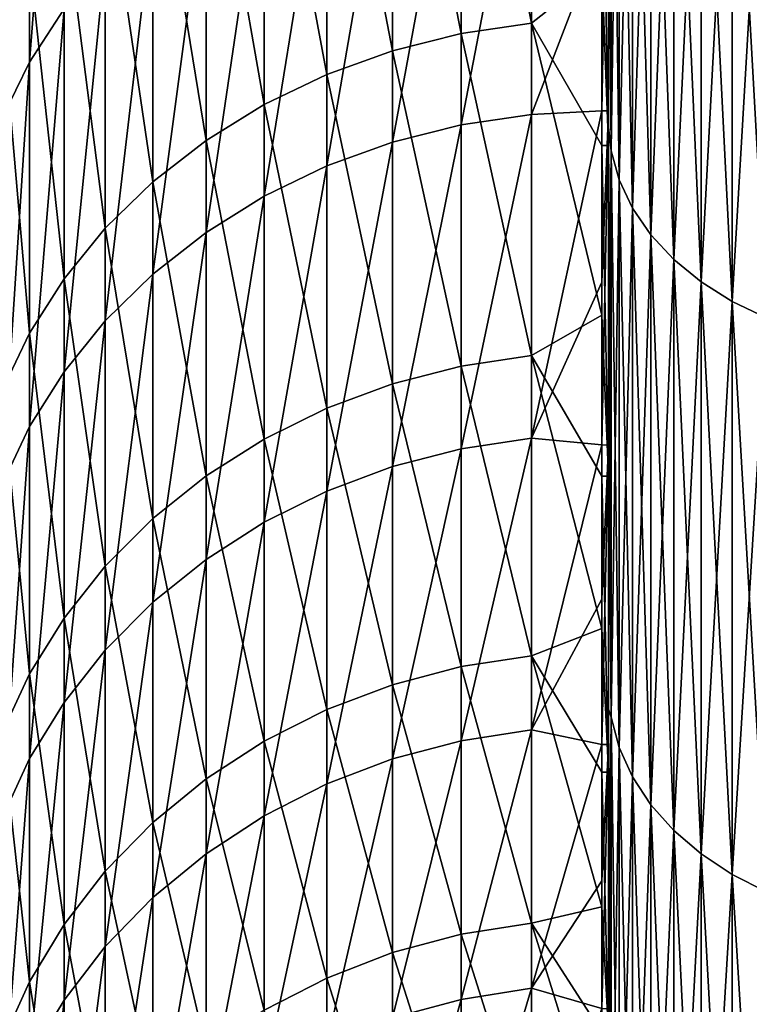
# Model space of a CAD drawing. Header units: metres. Extents: x -2 to 78, y -85 to 85.
# Tile 291 of 500: x 38.48 to 39.63, y 7.29 to 8.84. Entities that reach past the tile are written whole.
import ezdxf

# ---------------------------------------------------------------- set-up
doc = ezdxf.new("R2010")
doc.units = ezdxf.units.M
doc.layers.add('solid_20004802', color=7, linetype='CONTINUOUS')

msp = doc.modelspace()

# ---------------------------------------------------------------- linework, layer by layer
at = {"layer": 'solid_20004802'}
for points in [[(39.410625, 8.667634, -18.851988), (39.410625, 16.456549, -18.728268), (39.410625, 17.452639, -19.306816)], [(39.410625, 9.143723, -19.328205), (39.410625, 8.667634, -18.851988), (39.410625, 17.452639, -19.306816)], [(39.410625, 8.203449, 18.363955), (39.410625, 16.553608, 18.787746), (39.410625, 15.585903, 18.16288)], [(39.410625, 8.667665, 18.852022), (39.410625, 9.143756, 19.328238), (39.410625, 16.553608, 18.787746)], [(39.410625, 8.203449, 18.363955), (39.410625, 8.667665, 18.852022), (39.410625, 16.553608, 18.787746)], [(39.410625, 8.203419, -18.363922), (39.410625, 15.492423, -18.098614), (39.410625, 16.456549, -18.728268)], [(39.410625, 8.667634, -18.851988), (39.410625, 8.203419, -18.363922), (39.410625, 16.456549, -18.728268)], [(39.410625, 7.751904, 17.864861), (39.410625, 15.585903, 18.16288), (39.410625, 14.652249, 17.488192)], [(39.410625, 7.751904, 17.864861), (39.410625, 8.203449, 18.363955), (39.410625, 15.585903, 18.16288)], [(39.410625, 7.751874, -17.864828), (39.410625, 14.562243, -17.419146), (39.410625, 15.492423, -18.098614)], [(39.410625, 8.203419, -18.363922), (39.410625, 7.751874, -17.864828), (39.410625, 15.492423, -18.098614)], [(39.410625, 7.312713, 17.354364), (39.410625, 14.652249, 17.488192), (39.410625, 13.755481, 16.765829)], [(39.410625, 7.312713, 17.354364), (39.410625, 7.751904, 17.864861), (39.410625, 14.652249, 17.488192)], [(39.410625, 6.886259, -16.832952), (39.410625, 13.668921, -16.691898), (39.410625, 14.562243, -17.419146)], [(39.410625, 7.312685, -17.354332), (39.410625, 6.886259, -16.832952), (39.410625, 14.562243, -17.419146)], [(39.410625, 7.751874, -17.864828), (39.410625, 7.312685, -17.354332), (39.410625, 14.562243, -17.419146)], [(39.410625, 6.473318, 16.30155), (39.410625, 13.755481, 16.765829), (39.410625, 12.897441, 15.997272)], [(39.410625, 6.886285, 16.832985), (39.410625, 7.312713, 17.354364), (39.410625, 13.755481, 16.765829)], [(39.410625, 6.473318, 16.30155), (39.410625, 6.886285, 16.832985), (39.410625, 13.755481, 16.765829)], [(39.410625, 6.473292, -16.301516), (39.410625, 12.815165, -15.919174), (39.410625, 13.668921, -16.691898)], [(39.410625, 6.886259, -16.832952), (39.410625, 6.473292, -16.301516), (39.410625, 13.668921, -16.691898)], [(39.410625, 6.073484, 15.759623), (39.410625, 12.897441, 15.997272), (39.410625, 12.080826, 15.184835)], [(39.410625, 6.073484, 15.759623), (39.410625, 6.473318, 16.30155), (39.410625, 12.897441, 15.997272)], [(39.410625, 5.687201, -15.207808), (39.410625, 12.002728, -15.102559), (39.410625, 12.815165, -15.919174)], [(39.410625, 6.07346, -15.759588), (39.410625, 5.687201, -15.207808), (39.410625, 12.815165, -15.919174)], [(39.410625, 6.473292, -16.301516), (39.410625, 6.07346, -15.759588), (39.410625, 12.815165, -15.919174)], [(39.410625, 5.315141, 14.647038), (39.410625, 12.080826, 15.184835), (39.410625, 11.308102, 14.331079)], [(39.410625, 5.687225, 15.207843), (39.410625, 6.073484, 15.759623), (39.410625, 12.080826, 15.184835)], [(39.410625, 5.315141, 14.647038), (39.410625, 5.687225, 15.207843), (39.410625, 12.080826, 15.184835)], [(39.410625, 5.315118, -14.647001), (39.410625, 11.234172, -14.244519), (39.410625, 12.002728, -15.102559)], [(39.410625, 5.687201, -15.207808), (39.410625, 5.315118, -14.647001), (39.410625, 12.002728, -15.102559)], [(39.410625, 4.956917, 14.076723), (39.410625, 11.308102, 14.331079), (39.410625, 10.580853, 13.437757)], [(39.410625, 4.956917, 14.076723), (39.410625, 5.315141, 14.647038), (39.410625, 11.308102, 14.331079)], [(39.410625, 4.612976, -13.497613), (39.410625, 10.511808, -13.347751), (39.410625, 11.234172, -14.244519)], [(39.410625, 4.956894, -14.076686), (39.410625, 4.612976, -13.497613), (39.410625, 11.234172, -14.244519)], [(39.410625, 5.315118, -14.647001), (39.410625, 4.956894, -14.076686), (39.410625, 11.234172, -14.244519)], [(39.410625, 4.283877, 12.910615), (39.410625, 10.580853, 13.437757), (39.410625, 9.901386, 12.507577)], [(39.410625, 4.612997, 13.497651), (39.410625, 4.956917, 14.076723), (39.410625, 10.580853, 13.437757)], [(39.410625, 4.283877, 12.910615), (39.410625, 4.612997, 13.497651), (39.410625, 10.580853, 13.437757)], [(39.410625, 4.283856, -12.910577), (39.410625, 9.837121, -12.414097), (39.410625, 10.511808, -13.347751)], [(39.410625, 4.612976, -13.497613), (39.410625, 4.283856, -12.910577), (39.410625, 10.511808, -13.347751)], [(39.410625, 3.969273, 12.315113), (39.410625, 9.901386, 12.507577), (39.410625, 9.271935, 11.54379)], [(39.410625, 3.969273, 12.315113), (39.410625, 4.283877, 12.910615), (39.410625, 9.901386, 12.507577)], [(39.410625, 3.669589, -11.711946), (39.410625, 9.212254, -11.446392), (39.410625, 9.837121, -12.414097)], [(39.410625, 3.969252, -12.315074), (39.410625, 3.669589, -11.711946), (39.410625, 9.837121, -12.414097)], [(39.410625, 4.283856, -12.910577), (39.410625, 3.969252, -12.315074), (39.410625, 9.837121, -12.414097)], [(39.414875, 9.566522, 19.82077), (39.410625, 9.143756, 19.328238), (39.414875, 8.630439, 18.90704)], [(39.414875, 9.566522, -19.82077), (39.414875, 8.630439, -18.90704), (39.410625, 9.143723, -19.328205)], [(39.427567, 8.584635, -18.95175), (39.414875, 8.630439, -18.90704), (39.414875, 9.566522, -19.82077)], [(39.427567, 9.522931, -19.867641), (39.427567, 8.584635, -18.95175), (39.414875, 9.566522, -19.82077)], [(39.414875, 9.566522, 19.82077), (39.414875, 8.630439, 18.90704), (39.427567, 9.522931, 19.867641)], [(39.414875, 8.630439, 18.90704), (39.427567, 8.584635, 18.95175), (39.427567, 9.522931, 19.867641)], [(39.44849, 8.540404, -18.994925), (39.427567, 8.584635, -18.95175), (39.427567, 9.522931, -19.867641)], [(39.44849, 9.480838, -19.912903), (39.44849, 8.540404, -18.994925), (39.427567, 9.522931, -19.867641)], [(39.427567, 9.522931, 19.867641), (39.427567, 8.584635, 18.95175), (39.44849, 9.480838, 19.912903)], [(38.553516, 9.473737, 12.711022), (38.499176, 9.392743, 12.766593), (38.499176, 8.770008, 11.807765)], [(38.553516, 8.853713, 11.756369), (38.553516, 9.473737, 12.711022), (38.499176, 8.770008, 11.807765)], [(39.427567, 8.584635, 18.95175), (39.44849, 8.540404, 18.994925), (39.44849, 9.480838, 19.912903)], [(39.47728, 8.4985, -19.03583), (39.44849, 8.540404, -18.994925), (39.44849, 9.480838, -19.912903)], [(39.47728, 9.440958, -19.955784), (39.47728, 8.4985, -19.03583), (39.44849, 9.480838, -19.912903)], [(39.44849, 9.480838, 19.912903), (39.44849, 8.540404, 18.994925), (39.47728, 9.440958, 19.955784)], [(39.44849, 8.540404, 18.994925), (39.47728, 8.4985, 19.03583), (39.47728, 9.440958, 19.955784)], [(39.513454, 8.459636, -19.073765), (39.47728, 8.4985, -19.03583), (39.47728, 9.440958, -19.955784)], [(39.513454, 9.403973, -19.995552), (39.513454, 8.459636, -19.073765), (39.47728, 9.440958, -19.955784)], [(39.47728, 9.440958, 19.955784), (39.47728, 8.4985, 19.03583), (39.513454, 9.403973, 19.995552)], [(39.47728, 8.4985, 19.03583), (39.513454, 8.459636, 19.073765), (39.513454, 9.403973, 19.995552)], [(39.556393, 8.424473, -19.108088), (39.513454, 8.459636, -19.073765), (39.513454, 9.403973, -19.995552)], [(39.556393, 9.370509, -20.031534), (39.556393, 8.424473, -19.108088), (39.513454, 9.403973, -19.995552)], [(39.513454, 9.403973, 19.995552), (39.513454, 8.459636, 19.073765), (39.556393, 9.370509, 20.031534)], [(38.499176, 9.392743, 12.766593), (38.456192, 9.307238, 12.825259), (38.456192, 8.681641, 11.862025)], [(38.499176, 8.770008, 11.807765), (38.499176, 9.392743, 12.766593), (38.456192, 8.681641, 11.862025)], [(39.289375, 9.403127, -11.765476), (39.289375, 8.831084, -10.808458), (39.178684, 9.387358, -11.775453)], [(39.289375, 9.403127, -11.765476), (39.400002, 8.919112, -10.950786), (39.289375, 8.831084, -10.808458)], [(39.178684, 9.387358, -11.775453), (39.178684, 8.81483, -10.817624), (39.070782, 9.361204, -11.791999)], [(39.289375, 8.831084, -10.808458), (39.178684, 8.81483, -10.817624), (39.178684, 9.387358, -11.775453)], [(39.070782, 9.361204, -11.791999), (39.070782, 8.787871, -10.832825), (38.967026, 9.324995, -11.814907)], [(39.178684, 8.81483, -10.817624), (39.070782, 8.787871, -10.832825), (39.070782, 9.361204, -11.791999)], [(39.513454, 8.459636, 19.073765), (39.556393, 8.424473, 19.108088), (39.556393, 9.370509, 20.031534)], [(39.605366, 8.393612, -19.138212), (39.556393, 8.424473, -19.108088), (39.556393, 9.370509, -20.031534)], [(39.605366, 9.341139, -20.063114), (39.605366, 8.393612, -19.138212), (39.556393, 9.370509, -20.031534)], [(39.556393, 9.370509, 20.031534), (39.556393, 8.424473, 19.108088), (39.605366, 9.341139, 20.063114)], [(39.556393, 8.424473, 19.108088), (39.605366, 8.393612, 19.138212), (39.605366, 9.341139, 20.063114)], [(39.659534, 8.367577, -19.163626), (39.605366, 8.393612, -19.138212), (39.605366, 9.341139, -20.063114)], [(39.659534, 9.316362, -20.089756), (39.659534, 8.367577, -19.163626), (39.605366, 9.341139, -20.063114)], [(39.605366, 9.341139, 20.063114), (39.605366, 8.393612, 19.138212), (39.659534, 9.316362, 20.089756)], [(38.967026, 9.324995, -11.814907), (38.967026, 8.750549, -10.853868), (38.868729, 9.279187, -11.843887)], [(39.070782, 8.787871, -10.832825), (38.967026, 8.750549, -10.853868), (38.967026, 9.324995, -11.814907)], [(39.605366, 8.393612, 19.138212), (39.659534, 8.367577, 19.163626), (39.659534, 9.316362, 20.089756)], [(38.868729, 9.279187, -11.843887), (38.868729, 8.703333, -10.880492), (38.777126, 9.224359, -11.878575)], [(38.967026, 8.750549, -10.853868), (38.868729, 8.703333, -10.880492), (38.868729, 9.279187, -11.843887)], [(39.410625, 9.271935, 11.54379), (39.400002, 8.975898, 11.049141), (39.400002, 8.693184, 10.547361)], [(39.410625, 9.271935, 11.54379), (39.400002, 8.693184, 10.547361), (39.410625, 8.693184, 10.547361)], [(39.410625, 3.385271, 11.101955), (39.410625, 9.271935, 11.54379), (39.410625, 8.693184, 10.547361)], [(39.410625, 3.669609, 11.711987), (39.410625, 3.969273, 12.315113), (39.410625, 9.271935, 11.54379)], [(39.410625, 3.385271, 11.101955), (39.410625, 3.669609, 11.711987), (39.410625, 9.271935, 11.54379)], [(39.178684, 8.671421, 10.559251), (39.289375, 9.246948, 11.514911), (39.178684, 9.231047, 11.524674)], [(39.289375, 8.687798, 10.550304), (39.289375, 9.246948, 11.514911), (39.178684, 8.671421, 10.559251)], [(39.400002, 8.975898, 11.049141), (39.289375, 9.246948, 11.514911), (39.289375, 8.687798, 10.550304)], [(38.777126, 9.224359, -11.878575), (38.777126, 8.646817, -10.912358), (38.693371, 9.161199, -11.918533)], [(38.868729, 8.703333, -10.880492), (38.777126, 8.646817, -10.912358), (38.777126, 9.224359, -11.878575)], [(39.178684, 9.231047, 11.524674), (39.070782, 9.204673, 11.540869), (39.070782, 8.644261, 10.574088)], [(39.178684, 9.231047, 11.524674), (39.070782, 8.644261, 10.574088), (39.178684, 8.671421, 10.559251)], [(39.070782, 9.204673, 11.540869), (38.967026, 9.16816, 11.563289), (38.967026, 8.60666, 10.59463)], [(39.070782, 9.204673, 11.540869), (38.967026, 8.60666, 10.59463), (39.070782, 8.644261, 10.574088)], [(39.410625, 8.639069, -10.447662), (39.400002, 8.919112, -10.950786), (39.400002, 9.212309, -11.446512)], [(39.410625, 9.212254, -11.446392), (39.410625, 8.639069, -10.447662), (39.400002, 9.212309, -11.446512)], [(39.410625, 3.115995, -10.484462), (39.410625, 8.639069, -10.447662), (39.410625, 9.212254, -11.446392)], [(39.410625, 3.385252, -11.101913), (39.410625, 3.115995, -10.484462), (39.410625, 9.212254, -11.446392)], [(39.410625, 3.669589, -11.711946), (39.410625, 3.385252, -11.101913), (39.410625, 9.212254, -11.446392)], [(38.693371, 9.161199, -11.918533), (38.693371, 8.581715, -10.949067), (38.618519, 9.090505, -11.963259)], [(38.777126, 8.646817, -10.912358), (38.693371, 8.581715, -10.949067), (38.693371, 9.161199, -11.918533)], [(38.967026, 9.16816, 11.563289), (38.868729, 9.121968, 11.591652), (38.868729, 8.559091, 10.620618)], [(38.967026, 9.16816, 11.563289), (38.868729, 8.559091, 10.620618), (38.967026, 8.60666, 10.59463)], [(39.414875, 8.630439, 18.90704), (39.410625, 9.143756, 19.328238), (39.410625, 8.667665, 18.852022)], [(39.414875, 8.630439, -18.90704), (39.410625, 8.667634, -18.851988), (39.410625, 9.143723, -19.328205)], [(38.868729, 9.121968, 11.591652), (38.777126, 9.066679, 11.625601), (38.777126, 8.502152, 10.651723)], [(38.868729, 9.121968, 11.591652), (38.777126, 8.502152, 10.651723), (38.868729, 8.559091, 10.620618)], [(38.618519, 9.090505, -11.963259), (38.618519, 8.508845, -10.990154), (38.553516, 9.013166, -12.012188)], [(38.693371, 8.581715, -10.949067), (38.618519, 8.508845, -10.990154), (38.618519, 9.090505, -11.963259)], [(38.777126, 9.066679, 11.625601), (38.693371, 9.002989, 11.664708), (38.693371, 8.436563, 10.687554)], [(38.777126, 9.066679, 11.625601), (38.693371, 8.436563, 10.687554), (38.777126, 8.502152, 10.651723)], [(38.553516, 9.013166, -12.012188), (38.553516, 8.429129, -11.035103), (38.499176, 8.930159, -12.064703)], [(38.618519, 8.508845, -10.990154), (38.553516, 8.429129, -11.035103), (38.553516, 9.013166, -12.012188)], [(38.693371, 9.002989, 11.664708), (38.618519, 8.931701, 11.708482), (38.618519, 8.36315, 10.72766)], [(38.693371, 9.002989, 11.664708), (38.618519, 8.36315, 10.72766), (38.693371, 8.436563, 10.687554)], [(39.400002, 8.975898, 11.049141), (39.289375, 8.687798, 10.550304), (39.400002, 8.693184, 10.547361)], [(38.499176, 8.930159, -12.064703), (38.499176, 8.343568, -11.083346), (38.456192, 8.842527, -12.120144)], [(38.553516, 8.429129, -11.035103), (38.499176, 8.343568, -11.083346), (38.499176, 8.930159, -12.064703)], [(38.618519, 8.931701, 11.708482), (38.553516, 8.853713, 11.756369), (38.553516, 8.282837, 10.771536)], [(38.618519, 8.931701, 11.708482), (38.553516, 8.282837, 10.771536), (38.618519, 8.36315, 10.72766)], [(39.289375, 8.831084, -10.808458), (39.400002, 8.919112, -10.950786), (39.400002, 8.638992, -10.447554)], [(39.410625, 8.639069, -10.447662), (39.400002, 8.638992, -10.447554), (39.400002, 8.919112, -10.950786)], [(38.553516, 8.853713, 11.756369), (38.499176, 8.770008, 11.807765), (38.499176, 8.196636, 10.818627)], [(38.553516, 8.853713, 11.756369), (38.499176, 8.196636, 10.818627), (38.553516, 8.282837, 10.771536)], [(38.499176, 8.343568, -11.083346), (38.456192, 8.253241, -11.134277), (38.456192, 8.842527, -12.120144)], [(39.289375, 8.831084, -10.808458), (39.289375, 8.308249, -9.823696), (39.178684, 8.81483, -10.817624)], [(39.289375, 8.831084, -10.808458), (39.400002, 8.638992, -10.447554), (39.400002, 8.372142, -9.937161)], [(39.289375, 8.831084, -10.808458), (39.400002, 8.372142, -9.937161), (39.289375, 8.308249, -9.823696)], [(39.178684, 8.81483, -10.817624), (39.178684, 8.291551, -9.832026), (39.070782, 8.787871, -10.832825)], [(39.289375, 8.308249, -9.823696), (39.178684, 8.291551, -9.832026), (39.178684, 8.81483, -10.817624)], [(39.070782, 8.787871, -10.832825), (39.070782, 8.263857, -9.845842), (38.967026, 8.750549, -10.853868)], [(39.178684, 8.291551, -9.832026), (39.070782, 8.263857, -9.845842), (39.070782, 8.787871, -10.832825)], [(38.499176, 8.770008, 11.807765), (38.456192, 8.681641, 11.862025), (38.456192, 8.105634, 10.868341)], [(38.499176, 8.770008, 11.807765), (38.456192, 8.105634, 10.868341), (38.499176, 8.196636, 10.818627)], [(38.967026, 8.750549, -10.853868), (38.967026, 8.225516, -9.864969), (38.868729, 8.703333, -10.880492)], [(39.070782, 8.263857, -9.845842), (38.967026, 8.225516, -9.864969), (38.967026, 8.750549, -10.853868)], [(38.868729, 8.703333, -10.880492), (38.868729, 8.177011, -9.889167), (38.777126, 8.646817, -10.912358)], [(38.967026, 8.225516, -9.864969), (38.868729, 8.177011, -9.889167), (38.868729, 8.703333, -10.880492)], [(39.289375, 8.17822, 9.558617), (39.400002, 8.693184, 10.547361), (39.289375, 8.687798, 10.550304)], [(39.289375, 8.17822, 9.558617), (39.400002, 8.423702, 10.038354), (39.400002, 8.693184, 10.547361)], [(39.400002, 8.423702, 10.038354), (39.410625, 8.693184, 10.547361), (39.400002, 8.693184, 10.547361)], [(39.400002, 8.423702, 10.038354), (39.400002, 8.167637, 9.522467), (39.410625, 8.693184, 10.547361)], [(39.410625, 8.167418, 9.521988), (39.410625, 8.693184, 10.547361), (39.400002, 8.167637, 9.522467)], [(39.410625, 3.116013, 10.484505), (39.410625, 8.693184, 10.547361), (39.410625, 8.167418, 9.521988)], [(39.410625, 3.116013, 10.484505), (39.410625, 3.385271, 11.101955), (39.410625, 8.693184, 10.547361)], [(39.289375, 8.17822, 9.558617), (39.289375, 8.687798, 10.550304), (39.178684, 8.161412, 9.566722)], [(39.178684, 8.161412, 9.566722), (39.289375, 8.687798, 10.550304), (39.178684, 8.671421, 10.559251)], [(39.070782, 8.133535, 9.580164), (39.178684, 8.671421, 10.559251), (39.070782, 8.644261, 10.574088)], [(39.178684, 8.161412, 9.566722), (39.178684, 8.671421, 10.559251), (39.070782, 8.133535, 9.580164)], [(39.414875, 8.630439, 18.90704), (39.410625, 8.667665, 18.852022), (39.410625, 8.203449, 18.363955)], [(39.414875, 7.739595, -17.949152), (39.410625, 8.203419, -18.363922), (39.410625, 8.667634, -18.851988)], [(39.414875, 8.630439, -18.90704), (39.414875, 7.739595, -17.949152), (39.410625, 8.667634, -18.851988)], [(38.777126, 8.646817, -10.912358), (38.777126, 8.118955, -9.91813), (38.693371, 8.581715, -10.949067)], [(38.868729, 8.177011, -9.889167), (38.777126, 8.118955, -9.91813), (38.777126, 8.646817, -10.912358)], [(38.967026, 8.094942, 9.598775), (39.070782, 8.644261, 10.574088), (38.967026, 8.60666, 10.59463)], [(39.070782, 8.133535, 9.580164), (39.070782, 8.644261, 10.574088), (38.967026, 8.094942, 9.598775)], [(39.410625, 8.639069, -10.447662), (39.410625, 8.118743, -9.419959), (39.400002, 8.638992, -10.447554)], [(39.410625, 8.118743, -9.419959), (39.400002, 8.372142, -9.937161), (39.400002, 8.638992, -10.447554)], [(39.410625, 2.862236, -9.860598), (39.410625, 8.118743, -9.419959), (39.410625, 8.639069, -10.447662)], [(39.410625, 3.115995, -10.484462), (39.410625, 2.862236, -9.860598), (39.410625, 8.639069, -10.447662)], [(39.414875, 8.630439, 18.90704), (39.410625, 8.203449, 18.363955), (39.414875, 7.739595, 17.949152)], [(39.427567, 7.691685, -17.991598), (39.414875, 7.739595, -17.949152), (39.414875, 8.630439, -18.90704)], [(39.427567, 8.584635, -18.95175), (39.427567, 7.691685, -17.991598), (39.414875, 8.630439, -18.90704)], [(39.414875, 8.630439, 18.90704), (39.414875, 7.739595, 17.949152), (39.427567, 8.584635, 18.95175)], [(38.868729, 8.046117, 9.62232), (38.967026, 8.60666, 10.59463), (38.868729, 8.559091, 10.620618)], [(38.967026, 8.094942, 9.598775), (38.967026, 8.60666, 10.59463), (38.868729, 8.046117, 9.62232)], [(39.414875, 7.739595, 17.949152), (39.427567, 7.691685, 17.991598), (39.427567, 8.584635, 18.95175)], [(39.44849, 7.64542, -18.032585), (39.427567, 7.691685, -17.991598), (39.427567, 8.584635, -18.95175)], [(39.44849, 8.540404, -18.994925), (39.44849, 7.64542, -18.032585), (39.427567, 8.584635, -18.95175)], [(39.427567, 8.584635, 18.95175), (39.427567, 7.691685, 17.991598), (39.44849, 8.540404, 18.994925)], [(38.693371, 8.581715, -10.949067), (38.693371, 8.052076, -9.951493), (38.618519, 8.508845, -10.990154)], [(38.777126, 8.118955, -9.91813), (38.693371, 8.052076, -9.951493), (38.693371, 8.581715, -10.949067)], [(38.777126, 7.987677, 9.650501), (38.868729, 8.559091, 10.620618), (38.777126, 8.502152, 10.651723)], [(38.868729, 8.046117, 9.62232), (38.868729, 8.559091, 10.620618), (38.777126, 7.987677, 9.650501)], [(39.427567, 7.691685, 17.991598), (39.44849, 7.64542, 18.032585), (39.44849, 8.540404, 18.994925)], [(39.47728, 7.601588, -18.071417), (39.44849, 7.64542, -18.032585), (39.44849, 8.540404, -18.994925)], [(39.47728, 8.4985, -19.03583), (39.47728, 7.601588, -18.071417), (39.44849, 8.540404, -18.994925)], [(39.44849, 8.540404, 18.994925), (39.44849, 7.64542, 18.032585), (39.47728, 8.4985, 19.03583)], [(38.618519, 8.508845, -10.990154), (38.618519, 7.97722, -9.988837), (38.553516, 8.429129, -11.035103)], [(38.693371, 8.052076, -9.951493), (38.618519, 7.97722, -9.988837), (38.618519, 8.508845, -10.990154)], [(38.693371, 7.920357, 9.682965), (38.777126, 8.502152, 10.651723), (38.693371, 8.436563, 10.687554)], [(38.777126, 7.987677, 9.650501), (38.777126, 8.502152, 10.651723), (38.693371, 7.920357, 9.682965)], [(39.44849, 7.64542, 18.032585), (39.47728, 7.601588, 18.071417), (39.47728, 8.4985, 19.03583)], [(39.513454, 7.560936, -18.107431), (39.47728, 7.601588, -18.071417), (39.47728, 8.4985, -19.03583)], [(39.513454, 8.459636, -19.073765), (39.513454, 7.560936, -18.107431), (39.47728, 8.4985, -19.03583)], [(39.47728, 8.4985, 19.03583), (39.47728, 7.601588, 18.071417), (39.513454, 8.459636, 19.073765)], [(39.47728, 7.601588, 18.071417), (39.513454, 7.560936, 18.107431), (39.513454, 8.459636, 19.073765)], [(39.556393, 7.524157, -18.140015), (39.513454, 7.560936, -18.107431), (39.513454, 8.459636, -19.073765)], [(39.556393, 8.424473, -19.108088), (39.556393, 7.524157, -18.140015), (39.513454, 8.459636, -19.073765)], [(39.513454, 8.459636, 19.073765), (39.513454, 7.560936, 18.107431), (39.556393, 8.424473, 19.108088)], [(38.553516, 8.429129, -11.035103), (38.553516, 7.895329, -10.029691), (38.499176, 8.343568, -11.083346)], [(38.618519, 7.97722, -9.988837), (38.553516, 7.895329, -10.029691), (38.553516, 8.429129, -11.035103)], [(38.618519, 7.845006, 9.719301), (38.693371, 8.436563, 10.687554), (38.618519, 8.36315, 10.72766)], [(38.693371, 7.920357, 9.682965), (38.693371, 8.436563, 10.687554), (38.618519, 7.845006, 9.719301)], [(39.289375, 8.17822, 9.558617), (39.400002, 8.167637, 9.522467), (39.400002, 8.423702, 10.038354)], [(39.513454, 7.560936, 18.107431), (39.556393, 7.524157, 18.140015), (39.556393, 8.424473, 19.108088)], [(39.605366, 7.491876, -18.168613), (39.556393, 7.524157, -18.140015), (39.556393, 8.424473, -19.108088)], [(39.605366, 8.393612, -19.138212), (39.605366, 7.491876, -18.168613), (39.556393, 8.424473, -19.108088)], [(39.556393, 8.424473, 19.108088), (39.556393, 7.524157, 18.140015), (39.605366, 8.393612, 19.138212)], [(39.556393, 7.524157, 18.140015), (39.605366, 7.491876, 18.168613), (39.605366, 8.393612, 19.138212)], [(39.659534, 7.464644, -18.192738), (39.605366, 7.491876, -18.168613), (39.605366, 8.393612, -19.138212)], [(39.659534, 8.367577, -19.163626), (39.659534, 7.464644, -18.192738), (39.605366, 8.393612, -19.138212)], [(39.605366, 8.393612, 19.138212), (39.605366, 7.491876, 18.168613), (39.659534, 8.367577, 19.163626)], [(39.289375, 8.308249, -9.823696), (39.400002, 8.372142, -9.937161), (39.400002, 8.118743, -9.419959)], [(39.410625, 8.118743, -9.419959), (39.400002, 8.118743, -9.419959), (39.400002, 8.372142, -9.937161)], [(39.605366, 7.491876, 18.168613), (39.659534, 7.464644, 18.192738), (39.659534, 8.367577, 19.163626)], [(38.553516, 7.762574, 9.759052), (38.618519, 8.36315, 10.72766), (38.553516, 8.282837, 10.771536)], [(38.618519, 7.845006, 9.719301), (38.618519, 8.36315, 10.72766), (38.553516, 7.762574, 9.759052)], [(38.499176, 8.343568, -11.083346), (38.499176, 7.807434, -10.07354), (38.456192, 8.253241, -11.134277)], [(38.553516, 7.895329, -10.029691), (38.499176, 7.807434, -10.07354), (38.499176, 8.343568, -11.083346)], [(39.289375, 8.308249, -9.823696), (39.289375, 7.83596, -8.813717), (39.178684, 8.291551, -9.832026)], [(39.289375, 8.308249, -9.823696), (39.400002, 8.118743, -9.419959), (39.400002, 7.87897, -8.8963)], [(39.289375, 8.308249, -9.823696), (39.400002, 7.87897, -8.8963), (39.289375, 7.83596, -8.813717)], [(39.178684, 8.291551, -9.832026), (39.178684, 7.818862, -8.821191), (39.070782, 8.263857, -9.845842)], [(39.289375, 7.83596, -8.813717), (39.178684, 7.818862, -8.821191), (39.178684, 8.291551, -9.832026)], [(38.499176, 7.674099, 9.801718), (38.553516, 8.282837, 10.771536), (38.499176, 8.196636, 10.818627)], [(38.553516, 7.762574, 9.759052), (38.553516, 8.282837, 10.771536), (38.499176, 7.674099, 9.801718)], [(39.070782, 8.263857, -9.845842), (39.070782, 7.790504, -8.833586), (38.967026, 8.225516, -9.864969)], [(39.178684, 7.818862, -8.821191), (39.070782, 7.790504, -8.833586), (39.070782, 8.263857, -9.845842)], [(38.499176, 7.807434, -10.07354), (38.456192, 7.714643, -10.11983), (38.456192, 8.253241, -11.134277)], [(38.967026, 8.225516, -9.864969), (38.967026, 7.751244, -8.850746), (38.868729, 8.177011, -9.889167)], [(39.070782, 7.790504, -8.833586), (38.967026, 7.751244, -8.850746), (38.967026, 8.225516, -9.864969)], [(38.456192, 7.580696, 9.846759), (38.499176, 8.196636, 10.818627), (38.456192, 8.105634, 10.868341)], [(38.499176, 7.674099, 9.801718), (38.499176, 8.196636, 10.818627), (38.456192, 7.580696, 9.846759)], [(39.414875, 7.739595, 17.949152), (39.410625, 8.203449, 18.363955), (39.410625, 7.751904, 17.864861)], [(39.414875, 7.739595, -17.949152), (39.410625, 7.751874, -17.864828), (39.410625, 8.203419, -18.363922)], [(38.868729, 8.177011, -9.889167), (38.868729, 7.701576, -8.872457), (38.777126, 8.118955, -9.91813)], [(38.967026, 7.751244, -8.850746), (38.868729, 7.701576, -8.872457), (38.868729, 8.177011, -9.889167)], [(39.289375, 8.17822, 9.558617), (39.178684, 8.161412, 9.566722), (39.178684, 7.702328, 8.549635)], [(39.289375, 7.719525, 8.542391), (39.289375, 8.17822, 9.558617), (39.178684, 7.702328, 8.549635)], [(39.289375, 7.719525, 8.542391), (39.400002, 8.167637, 9.522467), (39.289375, 8.17822, 9.558617)], [(39.289375, 7.719525, 8.542391), (39.400002, 7.925164, 9.000052), (39.400002, 8.167637, 9.522467)], [(39.410625, 8.167418, 9.521988), (39.400002, 8.167637, 9.522467), (39.400002, 7.925164, 9.000052)], [(39.410625, 8.167418, 9.521988), (39.400002, 7.925164, 9.000052), (39.400002, 7.696449, 8.471471)], [(39.410625, 7.696514, 8.471586), (39.410625, 8.167418, 9.521988), (39.400002, 7.696449, 8.471471)], [(39.410625, 2.624311, 9.231076), (39.410625, 8.167418, 9.521988), (39.410625, 7.696514, 8.471586)], [(39.410625, 2.862254, 9.860642), (39.410625, 3.116013, 10.484505), (39.410625, 8.167418, 9.521988)], [(39.410625, 2.624311, 9.231076), (39.410625, 2.862254, 9.860642), (39.410625, 8.167418, 9.521988)], [(39.178684, 8.161412, 9.566722), (39.070782, 8.133535, 9.580164), (39.070782, 7.673807, 8.561648)], [(39.178684, 7.702328, 8.549635), (39.178684, 8.161412, 9.566722), (39.070782, 7.673807, 8.561648)], [(39.070782, 8.133535, 9.580164), (38.967026, 8.094942, 9.598775), (38.967026, 7.63432, 8.57828)], [(39.070782, 7.673807, 8.561648), (39.070782, 8.133535, 9.580164), (38.967026, 7.63432, 8.57828)], [(38.777126, 8.118955, -9.91813), (38.777126, 7.642127, -8.898441), (38.693371, 8.052076, -9.951493)], [(38.868729, 7.701576, -8.872457), (38.777126, 7.642127, -8.898441), (38.777126, 8.118955, -9.91813)], [(39.410625, 7.652951, -8.366417), (39.400002, 7.87897, -8.8963), (39.400002, 8.118743, -9.419959)], [(39.410625, 8.118743, -9.419959), (39.410625, 7.652951, -8.366417), (39.400002, 8.118743, -9.419959)], [(39.410625, 2.401965, -8.595258), (39.410625, 7.652951, -8.366417), (39.410625, 8.118743, -9.419959)], [(39.410625, 2.624294, -9.231031), (39.410625, 2.401965, -8.595258), (39.410625, 8.118743, -9.419959)], [(39.410625, 2.862236, -9.860598), (39.410625, 2.624294, -9.231031), (39.410625, 8.118743, -9.419959)], [(38.967026, 8.094942, 9.598775), (38.868729, 8.046117, 9.62232), (38.868729, 7.584365, 8.599322)], [(38.967026, 7.63432, 8.57828), (38.967026, 8.094942, 9.598775), (38.868729, 7.584365, 8.599322)], [(38.693371, 8.052076, -9.951493), (38.693371, 7.573645, -8.928375), (38.618519, 7.97722, -9.988837)], [(38.777126, 7.642127, -8.898441), (38.693371, 7.573645, -8.928375), (38.693371, 8.052076, -9.951493)], [(38.868729, 8.046117, 9.62232), (38.777126, 7.987677, 9.650501), (38.777126, 7.524572, 8.624508)], [(38.868729, 7.584365, 8.599322), (38.868729, 8.046117, 9.62232), (38.777126, 7.524572, 8.624508)], [(38.777126, 7.987677, 9.650501), (38.693371, 7.920357, 9.682965), (38.693371, 7.455695, 8.65352)], [(38.777126, 7.524572, 8.624508), (38.777126, 7.987677, 9.650501), (38.693371, 7.455695, 8.65352)], [(38.618519, 7.97722, -9.988837), (38.618519, 7.496993, -8.96188), (38.553516, 7.895329, -10.029691)], [(38.693371, 7.573645, -8.928375), (38.618519, 7.496993, -8.96188), (38.618519, 7.97722, -9.988837)], [(38.693371, 7.920357, 9.682965), (38.618519, 7.845006, 9.719301), (38.618519, 7.378601, 8.685993)], [(38.693371, 7.455695, 8.65352), (38.693371, 7.920357, 9.682965), (38.618519, 7.378601, 8.685993)], [(39.289375, 7.719525, 8.542391), (39.400002, 7.696449, 8.471471), (39.400002, 7.925164, 9.000052)], [(38.553516, 7.895329, -10.029691), (38.553516, 7.413137, -8.998533), (38.499176, 7.807434, -10.07354)], [(38.618519, 7.496993, -8.96188), (38.553516, 7.413137, -8.998533), (38.553516, 7.895329, -10.029691)], [(39.289375, 7.83596, -8.813717), (39.400002, 7.87897, -8.8963), (39.400002, 7.652987, -8.366545)], [(39.410625, 7.652951, -8.366417), (39.400002, 7.652987, -8.366545), (39.400002, 7.87897, -8.8963)], [(38.618519, 7.845006, 9.719301), (38.553516, 7.762574, 9.759052), (38.553516, 7.294261, 8.721518)], [(38.618519, 7.378601, 8.685993), (38.618519, 7.845006, 9.719301), (38.553516, 7.294261, 8.721518)], [(39.289375, 7.83596, -8.813717), (39.289375, 7.415433, -7.781113), (39.178684, 7.818862, -8.821191)], [(39.289375, 7.83596, -8.813717), (39.400002, 7.652987, -8.366545), (39.400002, 7.440949, -7.831055)], [(39.289375, 7.83596, -8.813717), (39.400002, 7.440949, -7.831055), (39.289375, 7.415433, -7.781113)], [(39.178684, 7.818862, -8.821191), (39.178684, 7.397978, -7.787711), (39.070782, 7.790504, -8.833586)], [(39.289375, 7.415433, -7.781113), (39.178684, 7.397978, -7.787711), (39.178684, 7.818862, -8.821191)], [(38.499176, 7.807434, -10.07354), (38.499176, 7.323134, -9.037873), (38.456192, 7.714643, -10.11983)], [(38.553516, 7.413137, -8.998533), (38.499176, 7.323134, -9.037873), (38.499176, 7.807434, -10.07354)], [(39.070782, 7.790504, -8.833586), (39.070782, 7.369029, -7.798654), (38.967026, 7.751244, -8.850746)], [(39.178684, 7.397978, -7.787711), (39.070782, 7.369029, -7.798654), (39.070782, 7.790504, -8.833586)], [(38.553516, 7.762574, 9.759052), (38.499176, 7.674099, 9.801718), (38.499176, 7.203738, 8.759647)], [(38.553516, 7.294261, 8.721518), (38.553516, 7.762574, 9.759052), (38.499176, 7.203738, 8.759647)], [(38.967026, 7.751244, -8.850746), (38.967026, 7.32895, -7.813804), (38.868729, 7.701576, -8.872457)], [(39.070782, 7.369029, -7.798654), (38.967026, 7.32895, -7.813804), (38.967026, 7.751244, -8.850746)], [(39.414875, 7.739595, 17.949152), (39.410625, 7.751904, 17.864861), (39.410625, 7.312713, 17.354364)], [(39.414875, 6.89607, -16.949343), (39.410625, 7.312685, -17.354332), (39.410625, 7.751874, -17.864828)], [(39.414875, 7.739595, -17.949152), (39.414875, 6.89607, -16.949343), (39.410625, 7.751874, -17.864828)], [(39.414875, 7.739595, 17.949152), (39.410625, 7.312713, 17.354364), (39.414875, 6.89607, 16.949343)], [(39.427567, 6.846165, -16.989424), (39.414875, 6.89607, -16.949343), (39.414875, 7.739595, -17.949152)], [(39.427567, 7.691685, -17.991598), (39.427567, 6.846165, -16.989424), (39.414875, 7.739595, -17.949152)], [(39.414875, 7.739595, 17.949152), (39.414875, 6.89607, 16.949343), (39.427567, 7.691685, 17.991598)], [(39.289375, 7.719525, 8.542391), (39.178684, 7.702328, 8.549635), (39.178684, 7.295348, 7.510601)], [(39.289375, 7.31289, 7.504238), (39.289375, 7.719525, 8.542391), (39.178684, 7.295348, 7.510601)], [(39.289375, 7.31289, 7.504238), (39.400002, 7.696449, 8.471471), (39.289375, 7.719525, 8.542391)], [(38.499176, 7.323134, -9.037873), (38.456192, 7.228119, -9.079405), (38.456192, 7.714643, -10.11983)], [(38.868729, 7.701576, -8.872457), (38.868729, 7.278246, -7.83297), (38.777126, 7.642127, -8.898441)], [(38.967026, 7.32895, -7.813804), (38.868729, 7.278246, -7.83297), (38.868729, 7.701576, -8.872457)], [(39.178684, 7.702328, 8.549635), (39.070782, 7.673807, 8.561648), (39.070782, 7.266255, 7.521155)], [(39.178684, 7.295348, 7.510601), (39.178684, 7.702328, 8.549635), (39.070782, 7.266255, 7.521155)], [(39.289375, 7.31289, 7.504238), (39.400002, 7.481649, 7.937082), (39.400002, 7.696449, 8.471471)], [(39.410625, 7.696514, 8.471586), (39.400002, 7.481649, 7.937082), (39.400002, 7.280911, 7.397255)], [(39.410625, 7.280911, 7.397255), (39.410625, 7.696514, 8.471586), (39.400002, 7.280911, 7.397255)], [(39.410625, 7.696514, 8.471586), (39.400002, 7.696449, 8.471471), (39.400002, 7.481649, 7.937082)], [(39.410625, 2.195605, 7.954359), (39.410625, 7.696514, 8.471586), (39.410625, 7.280911, 7.397255)], [(39.410625, 2.40198, 8.595302), (39.410625, 2.624311, 9.231076), (39.410625, 7.696514, 8.471586)], [(39.410625, 2.195605, 7.954359), (39.410625, 2.40198, 8.595302), (39.410625, 7.696514, 8.471586)], [(39.414875, 6.89607, 16.949343), (39.427567, 6.846165, 16.989424), (39.427567, 7.691685, 17.991598)], [(39.44849, 6.797974, -17.028128), (39.427567, 6.846165, -16.989424), (39.427567, 7.691685, -17.991598)], [(39.44849, 7.64542, -18.032585), (39.44849, 6.797974, -17.028128), (39.427567, 7.691685, -17.991598)], [(39.427567, 7.691685, 17.991598), (39.427567, 6.846165, 16.989424), (39.44849, 7.64542, 18.032585)], [(38.499176, 7.674099, 9.801718), (38.456192, 7.580696, 9.846759), (38.456192, 7.108174, 8.7999)], [(38.499176, 7.203738, 8.759647), (38.499176, 7.674099, 9.801718), (38.456192, 7.108174, 8.7999)], [(39.070782, 7.673807, 8.561648), (38.967026, 7.63432, 8.57828), (38.967026, 7.225976, 7.535766)], [(39.070782, 7.266255, 7.521155), (39.070782, 7.673807, 8.561648), (38.967026, 7.225976, 7.535766)], [(38.777126, 7.642127, -8.898441), (38.777126, 7.217557, -7.855911), (38.693371, 7.573645, -8.928375)], [(38.868729, 7.278246, -7.83297), (38.777126, 7.217557, -7.855911), (38.777126, 7.642127, -8.898441)], [(39.410625, 7.243059, -7.290317), (39.400002, 7.440949, -7.831055), (39.400002, 7.652987, -8.366545)], [(39.410625, 7.652951, -8.366417), (39.410625, 7.243059, -7.290317), (39.400002, 7.652987, -8.366545)], [(39.410625, 2.005388, -7.3088), (39.410625, 7.243059, -7.290317), (39.410625, 7.652951, -8.366417)], [(39.410625, 2.195591, -7.954315), (39.410625, 2.005388, -7.3088), (39.410625, 7.652951, -8.366417)], [(39.410625, 2.401965, -8.595258), (39.410625, 2.195591, -7.954315), (39.410625, 7.652951, -8.366417)], [(39.427567, 6.846165, 16.989424), (39.44849, 6.797974, 17.028128), (39.44849, 7.64542, 18.032585)], [(39.47728, 6.752317, -17.064796), (39.44849, 6.797974, -17.028128), (39.44849, 7.64542, -18.032585)], [(39.47728, 7.601588, -18.071417), (39.47728, 6.752317, -17.064796), (39.44849, 7.64542, -18.032585)], [(39.44849, 7.64542, 18.032585), (39.44849, 6.797974, 17.028128), (39.47728, 7.601588, 18.071417)], [(38.967026, 7.63432, 8.57828), (38.868729, 7.584365, 8.599322), (38.868729, 7.17502, 7.55425)], [(38.967026, 7.225976, 7.535766), (38.967026, 7.63432, 8.57828), (38.868729, 7.17502, 7.55425)], [(39.44849, 6.797974, 17.028128), (39.47728, 6.752317, 17.064796), (39.47728, 7.601588, 18.071417)], [(39.513454, 6.709973, -17.098804), (39.47728, 6.752317, -17.064796), (39.47728, 7.601588, -18.071417)], [(39.513454, 7.560936, -18.107431), (39.513454, 6.709973, -17.098804), (39.47728, 7.601588, -18.071417)], [(39.47728, 7.601588, 18.071417), (39.47728, 6.752317, 17.064796), (39.513454, 7.560936, 18.107431)], [(38.868729, 7.584365, 8.599322), (38.777126, 7.524572, 8.624508), (38.777126, 7.114028, 7.576375)], [(38.868729, 7.17502, 7.55425), (38.868729, 7.584365, 8.599322), (38.777126, 7.114028, 7.576375)], [(38.693371, 7.573645, -8.928375), (38.693371, 7.147647, -7.882338), (38.618519, 7.496993, -8.96188)], [(38.777126, 7.217557, -7.855911), (38.693371, 7.147647, -7.882338), (38.693371, 7.573645, -8.928375)], [(39.47728, 6.752317, 17.064796), (39.513454, 6.709973, 17.098804), (39.513454, 7.560936, 18.107431)], [(39.556393, 6.671662, -17.129574), (39.513454, 6.709973, -17.098804), (39.513454, 7.560936, -18.107431)], [(39.556393, 7.524157, -18.140015), (39.556393, 6.671662, -17.129574), (39.513454, 7.560936, -18.107431)], [(39.513454, 7.560936, 18.107431), (39.513454, 6.709973, 17.098804), (39.556393, 7.524157, 18.140015)], [(38.777126, 7.524572, 8.624508), (38.693371, 7.455695, 8.65352), (38.693371, 7.04377, 7.601861)], [(38.777126, 7.114028, 7.576375), (38.777126, 7.524572, 8.624508), (38.693371, 7.04377, 7.601861)], [(39.513454, 6.709973, 17.098804), (39.556393, 6.671662, 17.129574), (39.556393, 7.524157, 18.140015)], [(39.605366, 6.638038, -17.156578), (39.556393, 6.671662, -17.129574), (39.556393, 7.524157, -18.140015)], [(39.605366, 7.491876, -18.168613), (39.605366, 6.638038, -17.156578), (39.556393, 7.524157, -18.140015)], [(39.556393, 7.524157, 18.140015), (39.556393, 6.671662, 17.129574), (39.605366, 7.491876, 18.168613)], [(38.618519, 7.496993, -8.96188), (38.618519, 7.069396, -7.911917), (38.553516, 7.413137, -8.998533)], [(38.693371, 7.147647, -7.882338), (38.618519, 7.069396, -7.911917), (38.618519, 7.496993, -8.96188)], [(39.556393, 6.671662, 17.129574), (39.605366, 6.638038, 17.156578), (39.605366, 7.491876, 18.168613)], [(39.659534, 6.609672, -17.179361), (39.605366, 6.638038, -17.156578), (39.605366, 7.491876, -18.168613)], [(39.659534, 7.464644, -18.192738), (39.659534, 6.609672, -17.179361), (39.605366, 7.491876, -18.168613)], [(39.605366, 7.491876, 18.168613), (39.605366, 6.638038, 17.156578), (39.659534, 7.464644, 18.192738)], [(39.289375, 7.31289, 7.504238), (39.400002, 7.280911, 7.397255), (39.400002, 7.481649, 7.937082)], [(38.693371, 7.455695, 8.65352), (38.618519, 7.378601, 8.685993), (38.618519, 6.96513, 7.630388)], [(38.693371, 7.04377, 7.601861), (38.693371, 7.455695, 8.65352), (38.618519, 6.96513, 7.630388)], [(39.605366, 6.638038, 17.156578), (39.659534, 6.609672, 17.179361), (39.659534, 7.464644, 18.192738)], [(39.289375, 7.415433, -7.781113), (39.400002, 7.440949, -7.831055), (39.400002, 7.243001, -7.290198)], [(39.410625, 7.243059, -7.290317), (39.400002, 7.243001, -7.290198), (39.400002, 7.440949, -7.831055)], [(38.553516, 7.413137, -8.998533), (38.553516, 6.983792, -7.944276), (38.499176, 7.323134, -9.037873)], [(38.618519, 7.069396, -7.911917), (38.553516, 6.983792, -7.944276), (38.553516, 7.413137, -8.998533)], [(39.289375, 7.415433, -7.781113), (39.289375, 7.047747, -6.728535), (39.178684, 7.397978, -7.787711)], [(39.289375, 7.415433, -7.781113), (39.400002, 7.243001, -7.290198), (39.400002, 7.059278, -6.744345)], [(39.289375, 7.415433, -7.781113), (39.400002, 7.059278, -6.744345), (39.289375, 7.047747, -6.728535)], [(39.178684, 7.397978, -7.787711), (39.178684, 7.02998, -6.73424), (39.070782, 7.369029, -7.798654)], [(39.289375, 7.047747, -6.728535), (39.178684, 7.02998, -6.73424), (39.178684, 7.397978, -7.787711)], [(38.618519, 7.378601, 8.685993), (38.553516, 7.294261, 8.721518), (38.553516, 6.879099, 7.661595)], [(38.618519, 6.96513, 7.630388), (38.618519, 7.378601, 8.685993), (38.553516, 6.879099, 7.661595)], [(39.070782, 7.369029, -7.798654), (39.070782, 7.000514, -6.743703), (38.967026, 7.32895, -7.813804)], [(39.178684, 7.02998, -6.73424), (39.070782, 7.000514, -6.743703), (39.070782, 7.369029, -7.798654)], [(38.967026, 7.32895, -7.813804), (38.967026, 6.959719, -6.756804), (38.868729, 7.278246, -7.83297)], [(39.070782, 7.000514, -6.743703), (38.967026, 6.959719, -6.756804), (38.967026, 7.32895, -7.813804)], [(38.499176, 7.323134, -9.037873), (38.499176, 6.891912, -7.979007), (38.456192, 7.228119, -9.079405)], [(38.553516, 6.983792, -7.944276), (38.499176, 6.891912, -7.979007), (38.499176, 7.323134, -9.037873)], [(39.289375, 7.31289, 7.504238), (39.178684, 7.295348, 7.510601), (39.178684, 6.941517, 6.452288)], [(39.289375, 6.959358, 6.446821), (39.289375, 7.31289, 7.504238), (39.178684, 6.941517, 6.452288)], [(39.289375, 6.959358, 6.446821), (39.400002, 7.280911, 7.397255), (39.289375, 7.31289, 7.504238)], [(39.414875, 6.89607, 16.949343), (39.410625, 7.312713, 17.354364), (39.410625, 6.886285, 16.832985)], [(39.414875, 6.89607, -16.949343), (39.410625, 6.886259, -16.832952), (39.410625, 7.312685, -17.354332)], [(38.553516, 7.294261, 8.721518), (38.499176, 7.203738, 8.759647), (38.499176, 6.786761, 7.695091)], [(38.553516, 6.879099, 7.661595), (38.553516, 7.294261, 8.721518), (38.499176, 6.786761, 7.695091)], [(39.178684, 7.295348, 7.510601), (39.070782, 7.266255, 7.521155), (39.070782, 6.911926, 6.461354)], [(39.178684, 6.941517, 6.452288), (39.178684, 7.295348, 7.510601), (39.070782, 6.911926, 6.461354)]]:
    msp.add_3dface(points, dxfattribs=at)

doc.saveas('drawing.dxf')
